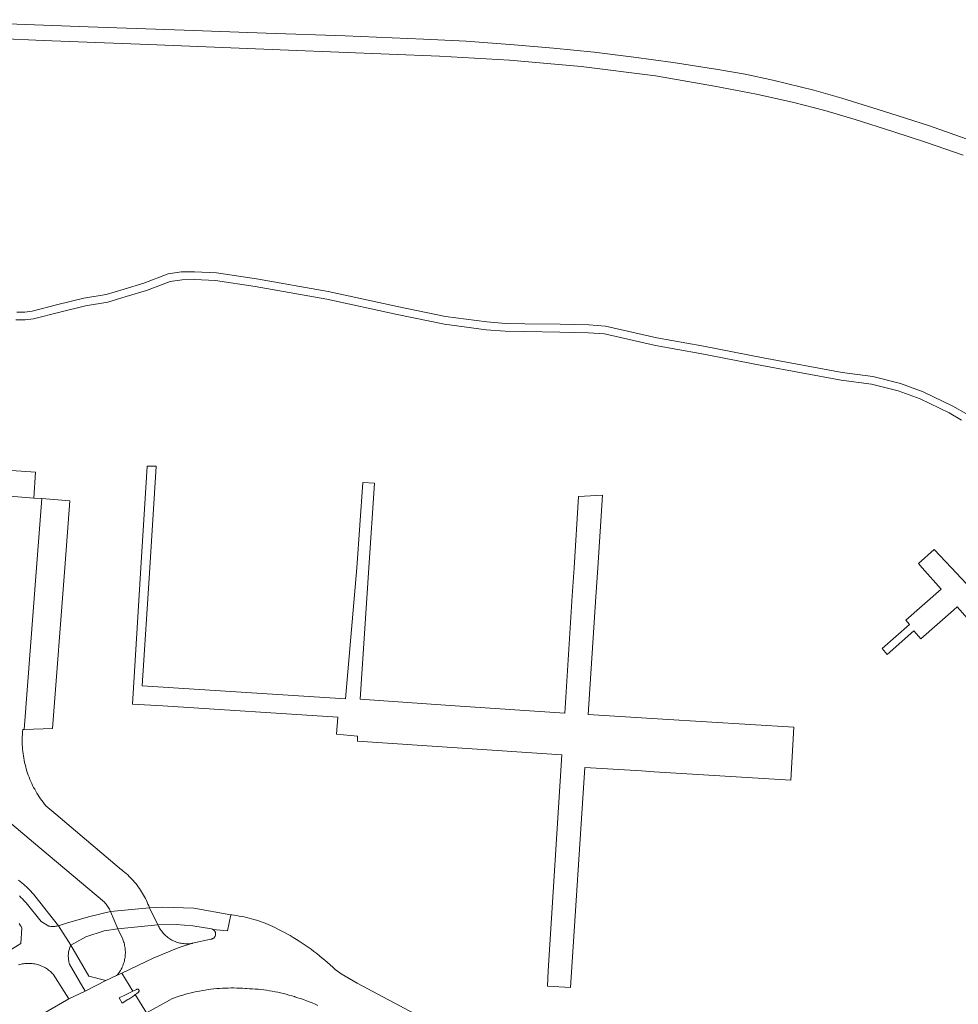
# Model space of a CAD drawing. Extents: x 146402 to 164798, y 455483 to 464134.
# Tile 404 of 575: x 158504 to 158660, y 461427 to 461591. Entities that reach past the tile are written whole.
import ezdxf

# ---------------------------------------------------------------- set-up
doc = ezdxf.new("R2010")
doc.units = 0
doc.header["$LTSCALE"] = 0.2
for name, color, linetype, lineweight in [('B-XX-VH-VERHARDING_ASFALT-GV', 252, 'CONTINUOUS', 18), ('B-XX-VH-VERHARDING_BETONSTRAATSTEEN-GV', 252, 'CONTINUOUS', 18), ('B-XX-VH-VERHARDING_FUNDERING_ZAND-GV', 252, 'CONTINUOUS', 18), ('B-XX-VH-VERHARDING_TEGEL-GV', 252, 'CONTINUOUS', 18)]:
    doc.layers.add(name, color=color, linetype=linetype, lineweight=lineweight)

msp = doc.modelspace()

# ---------------------------------------------------------------- linework, layer by layer
at = {"layer": 'B-XX-VH-VERHARDING_ASFALT-GV'}
for points in [[(158456.611, 461591.374), (158462.315, 461590.838), (158468.713, 461590.228), (158474.856, 461589.679), (158482.783, 461589.072), (158489.003, 461588.71), (158500, 461588.148), (158507.421, 461587.825), (158524.962, 461587.184), (158548.293, 461586.227), (158573.4, 461585.23), (158585.049, 461584.587), (158597.003, 461583.504), (158609.359, 461581.979), (158619.168, 461580.242), (158626.136, 461578.893), (158632.386, 461577.498), (158637.559, 461576.194), (158642.566, 461574.707), (158648.829, 461572.68), (158654.474, 461570.83), (158660.569, 461568.742)], [(158669.221, 461568.579), (158654.783, 461573.654), (158647.286, 461576.083), (158640.38, 461578.238), (158635.728, 461579.569), (158628.874, 461581.256), (158624.251, 461582.215), (158619.723, 461583.02), (158612.287, 461584.169), (158605.751, 461585.079), (158599.15, 461585.895), (158592.394, 461586.545), (158585.816, 461587.129), (158577.852, 461587.711), (158570.74, 461588.06), (158557.719, 461588.595), (158544.573, 461589.03), (158530.929, 461589.531), (158514.905, 461590.086), (158500, 461590.655), (158489.806, 461591.348)], [(158503.35, 461433.9), (158503.552, 461433.96), (158503.755, 461434.012), (158503.96, 461434.056), (158504.167, 461434.093), (158504.375, 461434.121), (158504.584, 461434.141), (158504.794, 461434.154), (158505.004, 461434.159), (158505.214, 461434.155), (158505.424, 461434.144), (158505.633, 461434.124), (158505.841, 461434.097), (158506.048, 461434.061), (158506.254, 461434.018), (158506.457, 461433.967), (158506.659, 461433.908), (158506.858, 461433.842), (158507.055, 461433.768), (158507.249, 461433.687), (158507.439, 461433.598), (158507.626, 461433.503), (158507.809, 461433.4), (158507.988, 461433.29), (158508.163, 461433.173), (158508.333, 461433.05), (158508.498, 461432.921), (158508.659, 461432.785), (158508.814, 461432.644), (158508.963, 461432.496), (158509.107, 461432.343), (158511.705, 461428.278), (158514.427, 461429.519), (158511.835, 461434.029), (158511.782, 461434.208), (158511.736, 461434.389), (158511.699, 461434.572), (158511.669, 461434.756), (158511.647, 461434.942), (158511.633, 461435.128), (158511.627, 461435.315), (158511.629, 461435.501), (158511.639, 461435.688), (158511.657, 461435.874), (158511.684, 461436.059), (158511.718, 461436.242), (158511.759, 461436.424), (158511.809, 461436.604), (158511.866, 461436.782), (158511.931, 461436.957), (158512.003, 461437.13), (158512.039, 461437.209), (158510.02, 461440.432), (158509.902, 461440.402), (158509.736, 461440.366), (158509.568, 461440.339), (158509.4, 461440.319), (158509.23, 461440.308), (158509.061, 461440.304), (158508.891, 461440.309), (158508.722, 461440.321), (158508.553, 461440.342), (158508.386, 461440.37), (158507.121, 461441.128), (158504.595, 461444.24), (158504.46, 461444.396), (158504.229, 461444.653), (158503.993, 461444.904), (158503.751, 461445.15), (158503.503, 461445.389)], [(158503.427, 461440.806), (158503.595, 461440.544), (158503.758, 461440.277), (158503.891, 461440.045), (158503.735, 461437.487), (158500, 461435.214)]]:
    msp.add_lwpolyline(points, dxfattribs=at)
at = {"layer": 'B-XX-VH-VERHARDING_BETONSTRAATSTEEN-GV'}
for points in [[(158511.885, 461511.205), (158507.205, 461511.548), (158506.323, 461500), (158504.269, 461473.092), (158509.01, 461473.276), (158511.036, 461500)], [(158523.153, 461429.868), (158523.105, 461429.87), (158523.057, 461429.864), (158523.011, 461429.85), (158522.968, 461429.829), (158522.377, 461429.533), (158521.033, 461428.876), (158520.092, 461428.397), (158520.607, 461427.531), (158521.513, 461428.118), (158521.687, 461428.226), (158522.015, 461428.436), (158522.339, 461428.652), (158522.658, 461428.876), (158522.764, 461428.953), (158522.972, 461429.106), (158523.282, 461429.342), (158523.302, 461429.357), (158523.336, 461429.391), (158523.365, 461429.429), (158523.386, 461429.472), (158523.4, 461429.518), (158523.407, 461429.566), (158523.405, 461429.614), (158523.395, 461429.661), (158523.378, 461429.706), (158523.354, 461429.748), (158523.323, 461429.785), (158523.286, 461429.816), (158523.245, 461429.841), (158523.2, 461429.858)]]:
    msp.add_lwpolyline(points, close=True, dxfattribs=at)
for points in [[(158674.183, 461483.346), (158658.593, 461500), (158655.723, 461503.058), (158653.094, 461500.737), (158653.746, 461500), (158656.867, 461496.465), (158651.022, 461491.301), (158651.65, 461490.595), (158647.065, 461486.574), (158647.91, 461485.62), (158652.33, 461489.53), (158653.53, 461488.18), (158658.93, 461492.95), (158659.566, 461493.512), (158669.406, 461482.372)], [(158571.929, 461424.377), (158559.725, 461430.889), (158557.027, 461432.437), (158556.211, 461433.011), (158556.107, 461433.108), (158555.674, 461433.509), (158555.235, 461433.904), (158554.791, 461434.293), (158554.341, 461434.677), (158553.886, 461435.053), (158553.427, 461435.424), (158552.962, 461435.788), (158552.492, 461436.147), (158552.018, 461436.498), (158551.539, 461436.844), (158551.055, 461437.182), (158550.567, 461437.514), (158550.074, 461437.84), (158549.577, 461438.159), (158549.076, 461438.471), (158548.57, 461438.776), (158545.682, 461440.309), (158545.298, 461440.482), (158544.911, 461440.648), (158544.521, 461440.806), (158544.128, 461440.957), (158543.732, 461441.1), (158543.333, 461441.236), (158542.932, 461441.365), (158542.529, 461441.485), (158542.123, 461441.598), (158541.715, 461441.703), (158541.306, 461441.801), (158540.894, 461441.89), (158540.481, 461441.972), (158540.067, 461442.046), (158539.651, 461442.112), (158539.234, 461442.17), (158538.815, 461442.22), (158538.783, 461442.224), (158538.697, 461442.24), (158538.133, 461439.588), (158535.676, 461439.823), (158535.713, 461439.804), (158535.782, 461439.758), (158535.847, 461439.706), (158535.907, 461439.648), (158535.961, 461439.584), (158536.009, 461439.516), (158536.049, 461439.443), (158536.083, 461439.367), (158536.109, 461439.288), (158536.128, 461439.206), (158536.139, 461439.124), (158536.141, 461439.04), (158536.136, 461438.957), (158536.122, 461438.875), (158536.101, 461438.794), (158536.073, 461438.716), (158536.036, 461438.641), (158535.993, 461438.569), (158535.944, 461438.502), (158535.888, 461438.44), (158535.826, 461438.384), (158535.759, 461438.334), (158535.688, 461438.291), (158535.613, 461438.254), (158535.535, 461438.225), (158535.454, 461438.204), (158535.372, 461438.19), (158532.271, 461437.499), (158529.893, 461436.758), (158525.756, 461435.018), (158520.546, 461432.531), (158522.377, 461429.533), (158522.968, 461429.829), (158523.011, 461429.85), (158523.057, 461429.864), (158523.105, 461429.87), (158523.153, 461429.868), (158523.2, 461429.858), (158523.245, 461429.841), (158523.286, 461429.816), (158523.323, 461429.785), (158523.354, 461429.748), (158523.378, 461429.706), (158523.395, 461429.661), (158523.405, 461429.614), (158523.407, 461429.566), (158523.4, 461429.518), (158523.386, 461429.472), (158523.365, 461429.429), (158523.336, 461429.391), (158523.302, 461429.357), (158523.282, 461429.342), (158522.972, 461429.106), (158522.764, 461428.953), (158524.634, 461425.899), (158528.454, 461428.031), (158528.851, 461428.249), (158529.31, 461428.44), (158529.764, 461428.595), (158530.22, 461428.742), (158530.678, 461428.882), (158531.139, 461429.014), (158531.602, 461429.139), (158532.067, 461429.256), (158532.534, 461429.364), (158533.002, 461429.465), (158533.472, 461429.559), (158533.944, 461429.644), (158534.417, 461429.722), (158534.891, 461429.791), (158535.367, 461429.853), (158535.843, 461429.907), (158536.32, 461429.952), (158536.798, 461429.99), (158537.276, 461430.02), (158537.755, 461430.042), (158538.234, 461430.056), (158538.714, 461430.062), (158539.193, 461430.06), (158539.672, 461430.049), (158540.151, 461430.031), (158540.63, 461430.005), (158541.108, 461429.971), (158541.312, 461429.954), (158541.787, 461429.939), (158542.262, 461429.915), (158542.737, 461429.884), (158543.211, 461429.845), (158543.684, 461429.798), (158544.156, 461429.742), (158544.628, 461429.679), (158545.098, 461429.608), (158545.567, 461429.53), (158546.034, 461429.443), (158546.5, 461429.348), (158546.965, 461429.245), (158547.427, 461429.135), (158547.888, 461429.017), (158548.347, 461428.891), (158548.803, 461428.758), (158549.244, 461428.621), (158549.301, 461428.604), (158549.793, 461428.449), (158550.283, 461428.287), (158550.77, 461428.117), (158551.254, 461427.94), (158551.736, 461427.755), (158552.215, 461427.563), (158552.69, 461427.363), (158553.163, 461427.156)], [(158524.634, 461425.899), (158522.764, 461428.953), (158522.658, 461428.876), (158522.339, 461428.652), (158522.015, 461428.436), (158521.687, 461428.226), (158521.513, 461428.118), (158520.607, 461427.531), (158520.092, 461428.397), (158521.033, 461428.876), (158522.377, 461429.533), (158520.546, 461432.531), (158519.675, 461432.115), (158517.89, 461431.307), (158514.518, 461429.561), (158514.427, 461429.519), (158511.705, 461428.278), (158507.885, 461426.021)]]:
    msp.add_lwpolyline(points, dxfattribs=at)
at = {"layer": 'B-XX-VH-VERHARDING_FUNDERING_ZAND-GV'}
for points in [[(158660.99, 461525.74), (158658.826, 461526.972), (158653.892, 461529.347), (158650.129, 461530.742), (158645.53, 461531.907), (158640.433, 461532.542), (158627.274, 461535.008), (158617.045, 461536.969), (158609.586, 461538.302), (158601.045, 461540.26), (158598.256, 461540.462), (158593.463, 461540.577), (158587.625, 461540.662), (158584.374, 461540.723), (158581.283, 461540.962), (158574.428, 461541.885), (158566.611, 461543.506), (158554.88, 461546.018), (158542.939, 461548.158), (158536.279, 461549.169), (158532.637, 461549.338), (158530.47, 461549.29), (158528.266, 461548.994), (158524.197, 461547.422), (158520.908, 461546.432), (158517.907, 461545.529), (158514.22, 461544.906), (158509.9, 461543.872), (158505.616, 461542.745), (158504.39, 461542.624), (158503.039, 461542.609)], [(158502.902, 461541.308), (158504.461, 461541.324), (158505.847, 461541.462), (158510.217, 461542.611), (158514.48, 461543.631), (158518.203, 461544.261), (158521.282, 461545.187), (158524.619, 461546.192), (158528.591, 461547.726), (158530.571, 461547.992), (158532.622, 461548.038), (158536.151, 461547.874), (158542.727, 461546.876), (158554.629, 461544.743), (158566.343, 461542.234), (158574.209, 461540.602), (158581.146, 461539.668), (158584.312, 461539.424), (158587.604, 461539.362), (158593.438, 461539.277), (158598.194, 461539.163), (158600.852, 461538.97), (158609.326, 461537.028), (158616.808, 461535.691), (158627.032, 461533.731), (158640.233, 461531.257), (158645.289, 461530.628), (158649.742, 461529.498), (158653.383, 461528.149), (158658.221, 461525.819), (158660.298, 461524.638)]]:
    msp.add_lwpolyline(points, dxfattribs=at)
at = {"layer": 'B-XX-VH-VERHARDING_TEGEL-GV'}
for points in [[(158506.167, 461515.963), (158502.181, 461516.213), (158501.915, 461511.935), (158505.887, 461511.644)], [(158526.233, 461516.958), (158524.733, 461516.981), (158523.69, 461500), (158522.298, 461477.346), (158527.368, 461477.067), (158556.472, 461475.181), (158556.281, 461472.348), (158559.779, 461471.995), (158559.73, 461471.17), (158593.76, 461468.9), (158591.49, 461432.94), (158591.369, 461430.382), (158595.22, 461430.14), (158597.59, 461466.79), (158607.031, 461466.209), (158609.11, 461466.081), (158631.89, 461464.68), (158632.39, 461473.47), (158610.56, 461474.821), (158598.17, 461475.59), (158599.445, 461495.171), (158599.76, 461500), (158600.55, 461512.13), (158596.53, 461511.91), (158595.788, 461500), (158595.5, 461495.388), (158594.28, 461475.82), (158575.18, 461477.12), (158560.18, 461478.16), (158561.644, 461500), (158562.59, 461514.12), (158560.619, 461514.217), (158559.644, 461500), (158557.759, 461478.205), (158523.946, 461480.396), (158525.172, 461500)], [(158519.893, 461439.933), (158518.647, 461442.772), (158515.19, 461441.97), (158511.486, 461440.904), (158510.02, 461440.432), (158512.039, 461437.209), (158514.557, 461438.57), (158517.594, 461439.569)], [(158526.553, 461440.567), (158525.118, 461443.42), (158518.647, 461442.772), (158519.893, 461439.933)], [(158532.497, 461443.354), (158527.385, 461443.496), (158525.118, 461443.42), (158526.553, 461440.567), (158529.555, 461440.651), (158532.325, 461440.395), (158535.463, 461439.903), (158535.482, 461439.899), (158535.562, 461439.874), (158535.639, 461439.843), (158535.676, 461439.823), (158538.133, 461439.588), (158538.697, 461442.24)], [(158526.639, 461440.381), (158526.553, 461440.567), (158519.893, 461439.933), (158520.684, 461438.168), (158520.762, 461437.967), (158520.833, 461437.763), (158520.897, 461437.557), (158520.952, 461437.349), (158521, 461437.139), (158521.04, 461436.927), (158521.072, 461436.714), (158521.097, 461436.499), (158521.113, 461436.284), (158521.121, 461436.069), (158521.121, 461435.853), (158521.114, 461435.637), (158521.098, 461435.422), (158521.074, 461435.208), (158521.043, 461434.995), (158521.003, 461434.783), (158520.956, 461434.572), (158520.901, 461434.364), (158520.838, 461434.157), (158520.767, 461433.954), (158520.69, 461433.753), (158520.604, 461433.554), (158520.512, 461433.36), (158520.412, 461433.168), (158520.305, 461432.981), (158520.191, 461432.798), (158520.071, 461432.619), (158519.944, 461432.445), (158519.811, 461432.275), (158519.675, 461432.115), (158520.546, 461432.531), (158525.756, 461435.018), (158529.893, 461436.758), (158532.271, 461437.499), (158532.237, 461437.493), (158532.035, 461437.463), (158531.831, 461437.44), (158531.627, 461437.426), (158531.422, 461437.419), (158531.217, 461437.421), (158531.013, 461437.43), (158530.809, 461437.448), (158530.606, 461437.473), (158530.404, 461437.507), (158530.203, 461437.548), (158530.004, 461437.597), (158529.808, 461437.654), (158529.613, 461437.718), (158529.421, 461437.79), (158529.233, 461437.87), (158529.047, 461437.956), (158528.865, 461438.05), (158528.687, 461438.151), (158528.513, 461438.259), (158528.343, 461438.373), (158528.178, 461438.494), (158528.018, 461438.622), (158527.862, 461438.755), (158527.712, 461438.895), (158527.568, 461439.04), (158527.43, 461439.191), (158527.297, 461439.347), (158527.171, 461439.508), (158527.051, 461439.674), (158526.937, 461439.845), (158526.831, 461440.019), (158526.731, 461440.198)], [(158515.066, 461432.031), (158512.039, 461437.209), (158512.003, 461437.13), (158511.931, 461436.957), (158511.866, 461436.782), (158511.809, 461436.604), (158511.759, 461436.424), (158511.718, 461436.242), (158511.684, 461436.059), (158511.657, 461435.874), (158511.639, 461435.688), (158511.629, 461435.501), (158511.627, 461435.315), (158511.633, 461435.128), (158511.647, 461434.942), (158511.669, 461434.756), (158511.699, 461434.572), (158511.736, 461434.389), (158511.782, 461434.208), (158511.835, 461434.029), (158514.427, 461429.519), (158514.518, 461429.561), (158517.89, 461431.307)]]:
    msp.add_lwpolyline(points, close=True, dxfattribs=at)
for points in [[(158500, 461459.163), (158505.817, 461454.279), (158517.64, 461444.353), (158517.776, 461444.199), (158517.907, 461444.041), (158518.031, 461443.877), (158518.148, 461443.708), (158518.259, 461443.536), (158518.363, 461443.358), (158518.461, 461443.177), (158518.551, 461442.993), (158518.633, 461442.805), (158518.647, 461442.772), (158525.118, 461443.42), (158525.004, 461443.73), (158524.883, 461444.037), (158524.754, 461444.34), (158524.618, 461444.641), (158524.474, 461444.938), (158524.324, 461445.232), (158524.166, 461445.522), (158524.002, 461445.808), (158523.83, 461446.09), (158523.652, 461446.368), (158523.467, 461446.641), (158523.276, 461446.91), (158523.078, 461447.174), (158522.873, 461447.433), (158522.663, 461447.687), (158522.446, 461447.936), (158522.224, 461448.18), (158521.995, 461448.418), (158521.761, 461448.65), (158521.521, 461448.877), (158521.276, 461449.098), (158521.026, 461449.313), (158520.77, 461449.522), (158520.51, 461449.724), (158520.497, 461449.734), (158509.562, 461458.997), (158507.898, 461460.406), (158507.665, 461460.692), (158507.438, 461460.982), (158507.218, 461461.277), (158507.004, 461461.577), (158506.796, 461461.882), (158506.595, 461462.191), (158506.401, 461462.504), (158506.214, 461462.822), (158506.034, 461463.143), (158505.861, 461463.469), (158505.694, 461463.798), (158505.536, 461464.13), (158505.384, 461464.466), (158505.24, 461464.805), (158505.102, 461465.147), (158504.973, 461465.492), (158504.851, 461465.84), (158504.736, 461466.19), (158504.63, 461466.543), (158504.531, 461466.898), (158504.439, 461467.255), (158504.356, 461467.614), (158504.28, 461467.975), (158504.212, 461468.337), (158504.152, 461468.701), (158504.1, 461469.066), (158504.055, 461469.432), (158504.019, 461469.798), (158503.991, 461470.166), (158503.97, 461470.534), (158503.958, 461470.902), (158503.954, 461471.271), (158503.957, 461471.639), (158503.969, 461472.008), (158503.978, 461472.169), (158503.989, 461472.376), (158504.016, 461472.743), (158504.049, 461473.083), (158504.269, 461473.092), (158506.323, 461500), (158507.205, 461511.548), (158505.887, 461511.644), (158501.915, 461511.935)], [(158503.503, 461445.389), (158503.751, 461445.15), (158503.993, 461444.904), (158504.229, 461444.653), (158504.46, 461444.396), (158504.595, 461444.24), (158507.121, 461441.128), (158508.386, 461440.37), (158508.553, 461440.342), (158508.722, 461440.321), (158508.891, 461440.309), (158509.061, 461440.304), (158509.23, 461440.308), (158509.4, 461440.319), (158509.568, 461440.339), (158509.736, 461440.366), (158509.902, 461440.402), (158510.02, 461440.432), (158506.049, 461445.413), (158505.831, 461445.676), (158505.607, 461445.933), (158505.378, 461446.185), (158505.142, 461446.432), (158504.901, 461446.673), (158504.654, 461446.908), (158504.401, 461447.137), (158504.144, 461447.361), (158503.881, 461447.578), (158503.613, 461447.789), (158503.34, 461447.994)]]:
    msp.add_lwpolyline(points, dxfattribs=at)

doc.saveas('drawing.dxf')
